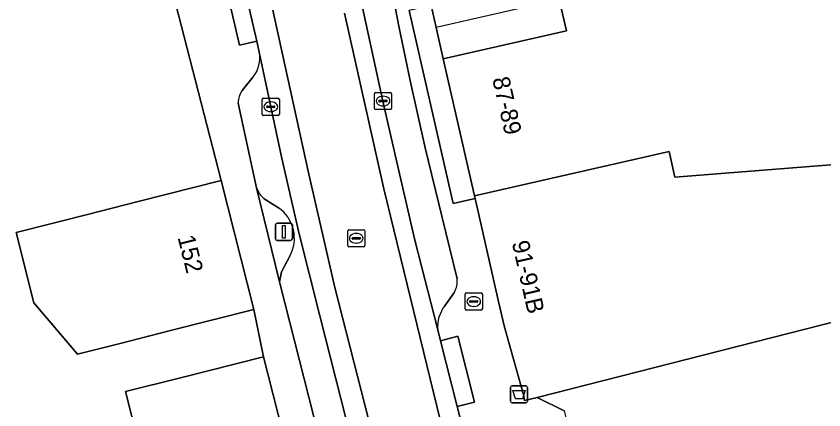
# Model space of a CAD drawing. Extents: x 159262 to 160143, y 383399 to 384319.
# Drawn here: x 159729.11 to 159776.11, y 383702.7 to 383725.57 of the extents above; entities that cross this region are included whole.
import ezdxf

# ---------------------------------------------------------------- set-up
doc = ezdxf.new("R2010")
doc.units = 0
for name, color, linetype in [('IMGEO_Afvalbak', 7, 'Continuous'), ('IMGEO_Brandkraan', 7, 'Continuous'), ('IMGEO_Erf', 7, 'Continuous'), ('IMGEO_Kolk', 7, 'Continuous'), ('IMGEO_Lichtmast', 7, 'Continuous'), ('IMGEO_Pand', 7, 'Continuous'), ('IMGEO_Pand_nummerreeks', 7, 'Continuous'), ('IMGEO_Pand_overbouw', 7, 'Continuous'), ('IMGEO_Parkeervlak_open', 7, 'Continuous'), ('IMGEO_Rijbaan_lokaal_gesloten', 7, 'Continuous'), ('IMGEO_Rioolput', 7, 'Continuous'), ('IMGEO_Verkeerseiland_open', 7, 'Continuous'), ('IMGEO_Voetpad_open', 7, 'Continuous')]:
    doc.layers.add(name, color=color, linetype=linetype)

msp = doc.modelspace()

# ---------------------------------------------------------------- linework, layer by layer
at = {"layer": 'IMGEO_Afvalbak'}
for p, q in [((159757.872, 383703.2), (159757.872, 383704)), ((159757.872, 383704), (159757.872, 383703.2)), ((159757.972, 383704.1), (159758.762, 383704.1)), ((159758.762, 383704.1), (159757.972, 383704.1)), ((159758.862, 383704), (159758.862, 383703.2)), ((159758.862, 383703.2), (159758.862, 383704)), ((159758.762, 383703.1), (159757.972, 383703.1)), ((159757.972, 383703.1), (159758.762, 383703.1))]:
    msp.add_line(p, q, dxfattribs=at)
msp.add_lwpolyline([(159758.015, 383703.814), (159758.719, 383703.814), (159758.57, 383703.344), (159758.164, 383703.344), (159758.015, 383703.814)], dxfattribs=at)
for centre, start, end in [((159757.972, 383704), 90, 180), ((159757.972, 383704), 90, 180), ((159758.762, 383704), 0, 90), ((159758.762, 383704), 360, 90), ((159757.972, 383703.2), 180, 270), ((159757.972, 383703.2), 180, 270), ((159758.762, 383703.2), 270, 0), ((159758.762, 383703.2), 270, 0)]:
    msp.add_arc(centre, 0.1, start, end, dxfattribs=at)
at = {"layer": 'IMGEO_Brandkraan'}
for p, q in [((159755.234, 383708.563), (159755.234, 383709.415)), ((159755.309, 383709.489), (159756.161, 383709.489)), ((159756.235, 383709.415), (159756.235, 383708.563)), ((159755.493, 383708.983), (159755.493, 383708.995)), ((159755.931, 383708.946), (159755.533, 383708.946)), ((159755.536, 383709.032), (159755.934, 383709.032)), ((159755.722, 383709.269), (159755.747, 383709.269)), ((159755.977, 383708.995), (159755.977, 383708.983)), ((159756.161, 383708.489), (159755.309, 383708.489)), ((159755.745, 383708.709), (159755.72, 383708.709))]:
    msp.add_line(p, q, dxfattribs=at)
for points in [[(159755.234, 383708.563), (159755.234, 383709.415)], [(159755.309, 383709.489), (159756.161, 383709.489)], [(159756.235, 383709.415), (159756.235, 383708.563)], [(159756.161, 383708.489), (159755.309, 383708.489)]]:
    msp.add_lwpolyline(points, dxfattribs=at)
for centre, radius, start, end in [((159755.311, 383709.413), 0.0765, 91.552, 178.448), ((159755.311, 383709.413), 0.0765, 91.552, 178.448), ((159756.159, 383709.413), 0.0765, 1.552, 88.448), ((159756.159, 383709.413), 0.0765, 1.552, 88.448), ((159755.533, 383708.992), 0.0403, 85.8775, 175.7526), ((159755.53, 383708.982), 0.0366, 178.938, 274.7102), ((159755.934, 383708.989), 0.043, 264.8664, 352.4533), ((159755.938, 383708.994), 0.0386, 1.7309, 96.639), ((159755.311, 383708.565), 0.0765, 181.552, 268.448), ((159755.311, 383708.565), 0.0765, 181.552, 268.448), ((159756.159, 383708.565), 0.0765, 271.552, 358.448), ((159756.159, 383708.565), 0.0765, 271.552, 358.448)]:
    msp.add_arc(centre, radius, start, end, dxfattribs=at)
for centre, major_axis, ratio, start_param, end_param in [((159755.721, 383708.989), (-0.387, 0.002), 0.722429, 4.712389, 7.853982), ((159755.746, 383708.989), (-0.39, 0.002), 0.717154, 1.570796, 4.712389)]:
    msp.add_ellipse(centre, major_axis=major_axis, ratio=ratio, start_param=start_param, end_param=end_param, dxfattribs=at)
at = {"layer": 'IMGEO_Erf'}
msp.add_lwpolyline([(159737.397, 383696.137), (159735.474, 383703.752), (159738.662, 383704.557), (159743.509, 383705.781), (159742.943, 383708.53), (159738.097, 383707.302), (159735.151, 383706.555), (159732.678, 383705.928), (159730.14, 383708.921), (159729.107, 383712.998), (159733.251, 383714.048), (159736.198, 383714.795), (159741.044, 383716.023), (159737.568, 383729.51)], dxfattribs=at)
at = {"layer": 'IMGEO_Kolk'}
for p, q in [((159743.423, 383719.882), (159743.423, 383720.734)), ((159743.498, 383720.808), (159744.35, 383720.808)), ((159744.424, 383720.734), (159744.424, 383719.882)), ((159749.954, 383720.216), (159749.954, 383721.068)), ((159750.029, 383721.142), (159750.881, 383721.142)), ((159750.442, 383720.922), (159750.467, 383720.922)), ((159750.955, 383721.068), (159750.955, 383720.216)), ((159743.682, 383720.302), (159743.682, 383720.314)), ((159744.12, 383720.265), (159743.722, 383720.265)), ((159743.725, 383720.351), (159744.123, 383720.351)), ((159743.911, 383720.588), (159743.936, 383720.588)), ((159744.166, 383720.314), (159744.166, 383720.302)), ((159750.213, 383720.636), (159750.213, 383720.648)), ((159750.651, 383720.599), (159750.253, 383720.599)), ((159750.256, 383720.685), (159750.654, 383720.685)), ((159750.465, 383720.362), (159750.44, 383720.362)), ((159750.697, 383720.648), (159750.697, 383720.636)), ((159744.35, 383719.808), (159743.498, 383719.808)), ((159743.934, 383720.028), (159743.909, 383720.028)), ((159750.881, 383720.142), (159750.029, 383720.142))]:
    msp.add_line(p, q, dxfattribs=at)
for points in [[(159743.423, 383719.882), (159743.423, 383720.734)], [(159743.498, 383720.808), (159744.35, 383720.808)], [(159744.424, 383720.734), (159744.424, 383719.882)], [(159749.954, 383720.216), (159749.954, 383721.068)], [(159750.029, 383721.142), (159750.881, 383721.142)], [(159750.955, 383721.068), (159750.955, 383720.216)], [(159744.35, 383719.808), (159743.498, 383719.808)], [(159750.881, 383720.142), (159750.029, 383720.142)]]:
    msp.add_lwpolyline(points, dxfattribs=at)
for centre, radius, start, end in [((159743.5, 383720.732), 0.0765, 91.552, 178.448), ((159743.5, 383720.732), 0.0765, 91.552, 178.448), ((159744.348, 383720.732), 0.0765, 1.552, 88.448), ((159744.348, 383720.732), 0.0765, 1.552, 88.448), ((159750.031, 383721.066), 0.0765, 91.552, 178.448), ((159750.031, 383721.066), 0.0765, 91.552, 178.448), ((159750.879, 383721.066), 0.0765, 1.552, 88.448), ((159750.879, 383721.066), 0.0765, 1.552, 88.448), ((159743.722, 383720.311), 0.0403, 85.8775, 175.7526), ((159743.719, 383720.301), 0.0366, 178.938, 274.7102), ((159744.123, 383720.308), 0.043, 264.8664, 352.4533), ((159744.127, 383720.313), 0.0386, 1.7309, 96.639), ((159750.253, 383720.645), 0.0403, 85.8775, 175.7526), ((159750.25, 383720.635), 0.0366, 178.938, 274.7102), ((159750.654, 383720.642), 0.043, 264.8664, 352.4533), ((159750.658, 383720.647), 0.0386, 1.7309, 96.639), ((159743.5, 383719.884), 0.0765, 181.552, 268.448), ((159743.5, 383719.884), 0.0765, 181.552, 268.448), ((159744.348, 383719.884), 0.0765, 271.552, 358.448), ((159744.348, 383719.884), 0.0765, 271.552, 358.448), ((159750.031, 383720.218), 0.0765, 181.552, 268.448), ((159750.031, 383720.218), 0.0765, 181.552, 268.448), ((159750.879, 383720.218), 0.0765, 271.552, 358.448), ((159750.879, 383720.218), 0.0765, 271.552, 358.448)]:
    msp.add_arc(centre, radius, start, end, dxfattribs=at)
for centre, major_axis, ratio, start_param, end_param in [((159750.441, 383720.642), (-0.387, 0.002), 0.722429, 4.712389, 7.853982), ((159750.466, 383720.642), (-0.39, 0.002), 0.717154, 1.570796, 4.712389), ((159743.91, 383720.308), (-0.387, 0.002), 0.722429, 4.712389, 7.853982), ((159743.935, 383720.308), (-0.39, 0.002), 0.717154, 1.570796, 4.712389)]:
    msp.add_ellipse(centre, major_axis=major_axis, ratio=ratio, start_param=start_param, end_param=end_param, dxfattribs=at)
at = {"layer": 'IMGEO_Lichtmast'}
for p, q in [((159744.191, 383712.639), (159744.191, 383713.439)), ((159744.191, 383713.439), (159744.191, 383712.639)), ((159744.291, 383713.539), (159745.081, 383713.539)), ((159745.081, 383713.539), (159744.291, 383713.539)), ((159745.181, 383713.439), (159745.181, 383712.639)), ((159745.181, 383712.639), (159745.181, 383713.439)), ((159745.081, 383712.539), (159744.291, 383712.539)), ((159744.291, 383712.539), (159745.081, 383712.539))]:
    msp.add_line(p, q, dxfattribs=at)
msp.add_lwpolyline([(159744.611, 383713.414), (159744.761, 383713.414), (159744.761, 383712.664), (159744.611, 383712.664), (159744.611, 383713.414)], dxfattribs=at)
for centre, start, end in [((159744.291, 383713.439), 90, 180), ((159744.291, 383713.439), 90, 180), ((159745.081, 383713.439), 0, 90), ((159745.081, 383713.439), 360, 90), ((159744.291, 383712.639), 180, 270), ((159744.291, 383712.639), 180, 270), ((159745.081, 383712.639), 270, 0), ((159745.081, 383712.639), 270, 0)]:
    msp.add_arc(centre, 0.1, start, end, dxfattribs=at)
at = {"layer": 'IMGEO_Pand'}
for points in [[(159755.778, 383715.124), (159767.097, 383717.714), (159767.441, 383716.209), (159799.786, 383718.769), (159793.961, 383739.822), (159777.235, 383738.432), (159772.252, 383738.018), (159772.286, 383737.62), (159772.805, 383737.663), (159774.113, 383737.772), (159775.883, 383730.033), (159760.704, 383726.561), (159761.123, 383724.728), (159753.956, 383723.089)], [(159799.786, 383718.769), (159767.441, 383716.209), (159767.097, 383717.714), (159755.778, 383715.124), (159755.811, 383714.979), (159757.126, 383709.234), (159757.505, 383707.575), (159758.624, 383703.567), (159758.697, 383703.238), (159759.416, 383703.417), (159778.896, 383708.363), (159802.156, 383710.204)], [(159735.151, 383706.555), (159738.097, 383707.302), (159742.943, 383708.53), (159741.044, 383716.023), (159736.198, 383714.795), (159733.251, 383714.048), (159729.107, 383712.998), (159730.14, 383708.921), (159732.678, 383705.928)], [(159775.857, 383686.761), (159774.841, 383690.842), (159782.764, 383692.813), (159789.233, 383693.284), (159806.46, 383694.647), (159802.156, 383710.204), (159778.896, 383708.363), (159759.416, 383703.417), (159760.992, 383702.634), (159761.452, 383700.785), (159759.431, 383700.307), (159759.643, 383699.47), (159760.252, 383697.069), (159760.702, 383695.298), (159761.306, 383692.917), (159761.755, 383691.146), (159762.351, 383688.797), (159762.785, 383687.07), (159763.384, 383684.665), (159763.651, 383683.592), (159775.888, 383686.637)], [(159740.585, 383696.942), (159745.432, 383698.167), (159743.509, 383705.781), (159738.662, 383704.557), (159735.474, 383703.752), (159737.397, 383696.137)]]:
    msp.add_lwpolyline(points, close=True, dxfattribs=at)
at = {"layer": 'IMGEO_Pand_overbouw'}
msp.add_lwpolyline([(159760.704, 383726.561), (159753.546, 383724.924), (159753.956, 383723.089), (159761.123, 383724.728)], close=True, dxfattribs=at)
at = {"layer": 'IMGEO_Parkeervlak_open'}
for points in [[(159748.767, 383728.21), (159749.257, 383726.085), (159750.45, 383720.642), (159751.37, 383716.592), (159752.313, 383712.547), (159753.638, 383707.351)], [(159754.762, 383710.306), (159753.889, 383713.864), (159752.901, 383717.919), (159752.05, 383721.738), (159751.383, 383724.993), (159751.186, 383725.996)], [(159763.08, 383644.097), (159746.769, 383708.161), (159745.563, 383712.997), (159744.552, 383717.401), (159743.93, 383720.304), (159743.254, 383723.473)], [(159742.905, 383722.042), (159742.253, 383721.263)], [(159742.032, 383720.526), (159743.096, 383715.606)], [(159743.547, 383714.966), (159744.364, 383714.444)], [(159745.028, 383711.619), (159744.542, 383710.718), (159744.436, 383710.138), (159744.462, 383709.976), (159760.681, 383646.315)], [(159754.053, 383708.749), (159754.61, 383709.541)]]:
    msp.add_lwpolyline(points, dxfattribs=at)
for centre, radius, start, end in [((159741.489, 383723.145), 1.795, 322.0749, 10.5131), ((159743.233, 383720.568), 1.201, 144.6308, 181.9849), ((159744.37, 383716.025), 1.341, 198.1985, 232.1453), ((159743.134, 383712.664), 2.163, 331.106, 55.3479), ((159753.675, 383710.124), 1.102, 328.0432, 9.481), ((159755.624, 383707.522), 1.994, 142.0138, 184.9188)]:
    msp.add_arc(centre, radius, start, end, dxfattribs=at)
at = {"layer": 'IMGEO_Rijbaan_lokaal_gesloten'}
for points in [[(159741.667, 383730.377), (159743.119, 383724.123), (159743.254, 383723.473), (159743.93, 383720.304), (159744.552, 383717.401), (159745.563, 383712.997), (159746.769, 383708.161), (159763.08, 383644.097), (159763.276, 383643.459), (159764.207, 383639.89), (159765.259, 383635.945), (159765.518, 383634.974), (159766.651, 383635.26), (159763.071, 383649.447), (159761.563, 383655.393), (159758.462, 383667.413), (159751.83, 383693.522), (159747.652, 383709.807), (159746.145, 383716.399), (159744.035, 383725.92)], [(159744.035, 383725.92), (159746.145, 383716.399), (159747.652, 383709.807), (159751.83, 383693.522), (159758.462, 383667.413), (159761.563, 383655.393), (159763.071, 383649.447), (159766.651, 383635.26), (159770.63, 383636.264), (159766.86, 383651.04), (159761.779, 383670.729), (159757.859, 383686.497), (159755.061, 383696.881), (159753.984, 383701.318), (159750.495, 383715.537), (159748.213, 383725.748)], [(159748.213, 383725.748), (159750.495, 383715.537), (159753.984, 383701.318), (159755.061, 383696.881), (159757.859, 383686.497), (159761.779, 383670.729), (159766.86, 383651.04), (159770.63, 383636.264), (159771.767, 383636.551), (159763.044, 383670.613), (159762.771, 383671.705), (159761.223, 383677.715), (159760.716, 383679.6), (159754.97, 383702.133), (159754.763, 383702.893), (159753.792, 383706.714), (159753.638, 383707.351), (159752.313, 383712.547), (159751.37, 383716.592), (159750.45, 383720.642), (159749.257, 383726.085)]]:
    msp.add_lwpolyline(points, dxfattribs=at)
at = {"layer": 'IMGEO_Rioolput'}
for p, q in [((159748.4, 383712.239), (159748.4, 383713.091)), ((159748.475, 383713.165), (159749.327, 383713.165)), ((159748.702, 383712.708), (159749.1, 383712.708)), ((159748.888, 383712.945), (159748.913, 383712.945)), ((159749.401, 383713.091), (159749.401, 383712.239)), ((159748.659, 383712.659), (159748.659, 383712.671)), ((159749.097, 383712.622), (159748.699, 383712.622)), ((159748.911, 383712.385), (159748.886, 383712.385)), ((159749.143, 383712.671), (159749.143, 383712.659)), ((159749.327, 383712.165), (159748.475, 383712.165))]:
    msp.add_line(p, q, dxfattribs=at)
for points in [[(159748.4, 383712.239), (159748.4, 383713.091)], [(159748.475, 383713.165), (159749.327, 383713.165)], [(159749.401, 383713.091), (159749.401, 383712.239)], [(159749.327, 383712.165), (159748.475, 383712.165)]]:
    msp.add_lwpolyline(points, dxfattribs=at)
for centre, radius, start, end in [((159748.477, 383713.089), 0.0765, 91.552, 178.448), ((159748.477, 383713.089), 0.0765, 91.552, 178.448), ((159748.699, 383712.668), 0.0403, 85.8775, 175.7526), ((159749.104, 383712.67), 0.0386, 1.7309, 96.639), ((159749.325, 383713.089), 0.0765, 1.552, 88.448), ((159749.325, 383713.089), 0.0765, 1.552, 88.448), ((159748.477, 383712.241), 0.0765, 181.552, 268.448), ((159748.477, 383712.241), 0.0765, 181.552, 268.448), ((159748.696, 383712.658), 0.0366, 178.938, 274.7102), ((159749.1, 383712.665), 0.043, 264.8664, 352.4533), ((159749.325, 383712.241), 0.0765, 271.552, 358.448), ((159749.325, 383712.241), 0.0765, 271.552, 358.448)]:
    msp.add_arc(centre, radius, start, end, dxfattribs=at)
for centre, major_axis, ratio, start_param, end_param in [((159748.887, 383712.665), (-0.387, 0.002), 0.722429, 4.712389, 7.853982), ((159748.912, 383712.665), (-0.39, 0.002), 0.717154, 1.570796, 4.712389)]:
    msp.add_ellipse(centre, major_axis=major_axis, ratio=ratio, start_param=start_param, end_param=end_param, dxfattribs=at)
at = {"layer": 'IMGEO_Verkeerseiland_open'}
for points in [[(159743.096, 383715.606), (159744.436, 383710.138), (159744.542, 383710.718), (159745.028, 383711.619)], [(159744.364, 383714.444), (159743.547, 383714.966)]]:
    msp.add_lwpolyline(points, dxfattribs=at)
for centre, radius, start, end in [((159744.37, 383716.025), 1.341, 198.1985, 232.1453), ((159743.134, 383712.664), 2.163, 331.106, 55.3479)]:
    msp.add_arc(centre, radius, start, end, dxfattribs=at)
at = {"layer": 'IMGEO_Voetpad_open'}
for points in [[(159775.883, 383730.033), (159774.113, 383737.772), (159772.805, 383737.663), (159774.326, 383731.01), (159753.263, 383726.192), (159753.546, 383724.924), (159753.956, 383723.089), (159761.123, 383724.728), (159760.704, 383726.561)], [(159741.667, 383730.377), (159740.654, 383730.142), (159742.106, 383723.888), (159743.119, 383724.123)], [(159753.956, 383723.089), (159753.546, 383724.924), (159753.263, 383726.192), (159751.98, 383725.899), (159754.544, 383714.689), (159755.811, 383714.979), (159755.778, 383715.124)], [(159753.792, 383706.714), (159754.763, 383702.893), (159755.771, 383703.149), (159754.8, 383706.97)]]:
    msp.add_lwpolyline(points, close=True, dxfattribs=at)
for points in [[(159743.254, 383723.473), (159743.119, 383724.123), (159742.106, 383723.888), (159740.654, 383730.142), (159741.667, 383730.377), (159741.562, 383730.778)], [(159737.568, 383729.51), (159741.044, 383716.023), (159742.943, 383708.53), (159743.509, 383705.781), (159745.432, 383698.167), (159745.827, 383696.701), (159747.582, 383689.753), (159749.451, 383682.352), (159751.323, 383674.939), (159752.976, 383668.394), (159754.649, 383661.772), (159756.266, 383655.369), (159756.577, 383654.515), (159758.025, 383648.15), (159759.519, 383641.586), (159761.057, 383634.824), (159765.259, 383635.945), (159764.207, 383639.89), (159763.201, 383639.627), (159762.27, 383643.196), (159763.276, 383643.459), (159763.08, 383644.097)], [(159751.186, 383725.996), (159751.383, 383724.993), (159752.05, 383721.738), (159752.901, 383717.919), (159753.889, 383713.864), (159754.762, 383710.306)], [(159760.992, 383702.634), (159759.416, 383703.417), (159758.697, 383703.238), (159758.624, 383703.567), (159757.505, 383707.575), (159757.126, 383709.234), (159755.811, 383714.979), (159754.544, 383714.689), (159751.98, 383725.899)], [(159742.253, 383721.263), (159742.905, 383722.042)], [(159760.681, 383646.315), (159744.462, 383709.976), (159744.436, 383710.138), (159743.096, 383715.606), (159742.032, 383720.526)], [(159754.61, 383709.541), (159754.053, 383708.749)], [(159753.638, 383707.351), (159753.792, 383706.714), (159754.8, 383706.97), (159755.771, 383703.149), (159754.763, 383702.893), (159754.97, 383702.133)]]:
    msp.add_lwpolyline(points, dxfattribs=at)
for centre, radius, start, end in [((159741.489, 383723.145), 1.795, 322.0749, 10.5131), ((159743.233, 383720.568), 1.201, 144.6308, 181.9849), ((159753.675, 383710.124), 1.102, 328.0432, 9.481), ((159755.624, 383707.522), 1.994, 142.0138, 184.9188)]:
    msp.add_arc(centre, radius, start, end, dxfattribs=at)

# ---------------------------------------------------------------- texts
at = {"layer": 'IMGEO_Pand_nummerreeks'}
for s, rotation, p in [('87-89', 282.8853, (159756.805, 383721.936)), ('152', 284.2214, (159738.496, 383712.72)), ('91-91B', 282.6965, (159757.947, 383712.415))]:
    msp.add_text(s, height=1, rotation=rotation, dxfattribs=at).set_placement(p)

doc.saveas('drawing.dxf')
